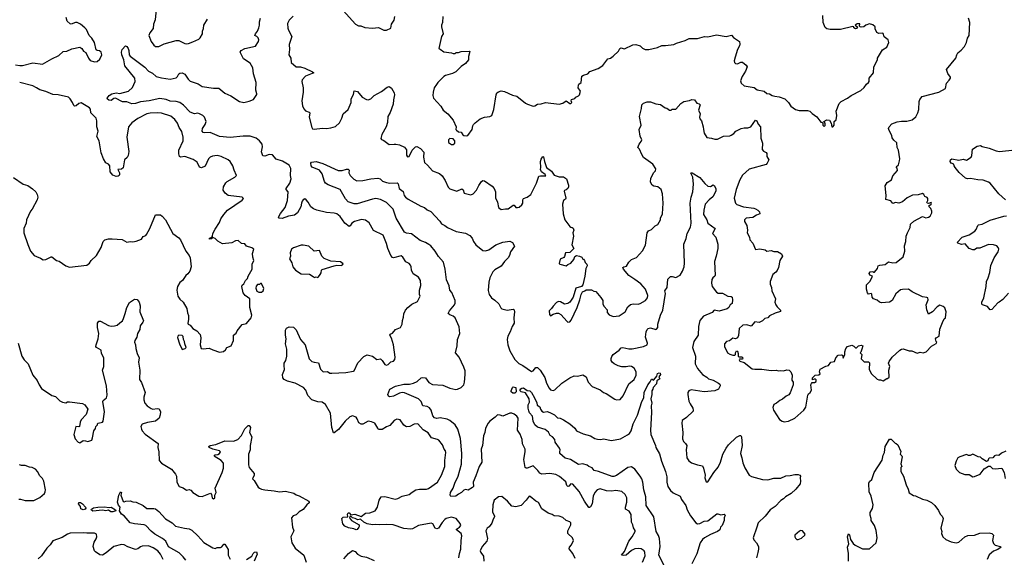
# Model space of a CAD drawing. Extents: x 2057697 to 2160550, y 827490 to 1016834.
# Tile 315 of 509: x 2111313 to 2122648, y 944970 to 951158. Entities that reach past the tile are written whole.
import ezdxf

# ---------------------------------------------------------------- set-up
doc = ezdxf.new("R2010")
doc.units = 0

msp = doc.modelspace()

# ---------------------------------------------------------------- linework, layer by layer
at = {"layer": '0CON20XD'}
for points in [[(2112884, 951275), (2112873, 951155), (2112854, 951105), (2112848, 951055), (2112813, 951007), (2112800, 950975), (2112827, 950905), (2112856, 950865), (2112875, 950849), (2112915, 950848), (2112975, 950880), (2113115, 950918), (2113145, 950917), (2113215, 950882), (2113235, 950879), (2113258, 950882), (2113307, 950903), (2113375, 950934), (2113392, 950948), (2113416, 950995), (2113416, 951025), (2113430, 951055), (2113434, 951095), (2113477, 951165)], [(2115038, 951265), (2115180, 951105), (2115215, 951087), (2115239, 951089), (2115285, 951068), (2115375, 951059), (2115445, 951068), (2115505, 951038), (2115535, 951037), (2115585, 951060), (2115593, 951107), (2115626, 951154), (2115633, 951195)], [(2111265, 950640), (2111315, 950629), (2111345, 950629), (2111465, 950660), (2111575, 950644), (2111685, 950709), (2111764, 950746), (2111815, 950790), (2111855, 950794), (2111915, 950823), (2112005, 950840), (2112028, 950825), (2112047, 950797), (2112075, 950782), (2112104, 950715), (2112125, 950690), (2112174, 950674), (2112205, 950678), (2112236, 950704), (2112257, 950755), (2112250, 950785), (2112230, 950800), (2112205, 950802), (2112195, 950810), (2112176, 950895), (2112142, 950945), (2112112, 950975), (2112083, 951045), (2112064, 951064), (2112014, 951105), (2111975, 951124), (2111954, 951126), (2111905, 951107), (2111895, 951110), (2111859, 951139), (2111848, 951182)], [(2116369, 944965), (2116376, 945015), (2116392, 945065), (2116395, 945165), (2116403, 945215), (2116394, 945244), (2116340, 945285), (2116340, 945295), (2116378, 945315), (2116391, 945335), (2116385, 945357), (2116338, 945418), (2116285, 945433), (2116223, 945415), (2116207, 945405), (2116175, 945370), (2116133, 945307), (2116115, 945297), (2116095, 945305), (2116068, 945355), (2116049, 945361), (2115905, 945337), (2115835, 945296), (2115815, 945293), (2115735, 945303), (2115613, 945343), (2115536, 945346), (2115455, 945343), (2115415, 945349), (2115376, 945344), (2115314, 945354), (2115274, 945374), (2115235, 945410), (2115205, 945401), (2115176, 945416), (2115143, 945423), (2115128, 945438), (2115115, 945440), (2115110, 945425), (2115134, 945394), (2115220, 945345), (2115223, 945325), (2115219, 945315), (2115200, 945290), (2115187, 945287), (2115158, 945298), (2115098, 945308), (2115055, 945330), (2115033, 945355), (2115022, 945418), (2115038, 945432), (2115090, 945435), (2115088, 945465), (2115095, 945480), (2115105, 945480), (2115125, 945460), (2115173, 945467), (2115245, 945438), (2115295, 945478), (2115345, 945483), (2115405, 945504), (2115434, 945545), (2115452, 945628), (2115475, 945666), (2115515, 945669), (2115635, 945640), (2115665, 945647), (2115715, 945673), (2115798, 945692), (2115830, 945720), (2115875, 945746), (2115915, 945754), (2115995, 945755), (2116018, 945762), (2116125, 945834), (2116169, 945915), (2116207, 946015), (2116207, 946085), (2116220, 946175), (2116216, 946195), (2116200, 946215), (2116180, 946265), (2116138, 946318), (2116125, 946327), (2116055, 946344), (2116015, 946403), (2115958, 946438), (2115895, 946506), (2115855, 946502), (2115803, 946477), (2115765, 946471), (2115735, 946489), (2115695, 946552), (2115655, 946560), (2115625, 946544), (2115575, 946488), (2115535, 946473), (2115485, 946440), (2115445, 946440), (2115435, 946458), (2115402, 946512), (2115365, 946530), (2115325, 946537), (2115265, 946504), (2115245, 946501), (2115219, 946519), (2115200, 946565), (2115185, 946584), (2115145, 946600), (2115115, 946586), (2115062, 946538), (2114985, 946440), (2114935, 946403), (2114925, 946403), (2114906, 946465), (2114890, 946630), (2114835, 946730), (2114796, 946756), (2114745, 946760), (2114675, 946781), (2114631, 946831), (2114608, 946895), (2114580, 946925), (2114485, 946976), (2114397, 946997), (2114357, 947017), (2114344, 947035), (2114340, 947075), (2114363, 947133), (2114358, 947178), (2114357, 947205), (2114378, 947235), (2114389, 947285), (2114387, 947365), (2114374, 947425), (2114382, 947485), (2114373, 947525), (2114373, 947585), (2114385, 947608), (2114415, 947622), (2114465, 947620), (2114497, 947587), (2114545, 947478), (2114600, 947415), (2114645, 947255), (2114675, 947224), (2114705, 947214), (2114755, 947210), (2114777, 947135), (2114805, 947104), (2114855, 947108), (2114885, 947090), (2114905, 947089), (2115066, 947096), (2115155, 947111), (2115165, 947118), (2115205, 947209), (2115275, 947280), (2115315, 947302), (2115376, 947286), (2115425, 947246), (2115465, 947254), (2115486, 947235), (2115515, 947190), (2115535, 947181), (2115555, 947189), (2115585, 947221), (2115615, 947228), (2115632, 947248), (2115636, 947275), (2115615, 947415), (2115592, 947492), (2115573, 947527), (2115580, 947540), (2115605, 947551), (2115639, 947591), (2115698, 947615), (2115718, 947655), (2115719, 947695), (2115732, 947735), (2115736, 947774), (2115754, 947815), (2115780, 947845), (2115828, 947882), (2115894, 947916), (2115922, 947975), (2115917, 947995), (2115917, 948045), (2115932, 948098), (2115929, 948155), (2115904, 948195), (2115843, 948233), (2115824, 948275), (2115821, 948315), (2115812, 948332), (2115795, 948353), (2115760, 948370), (2115723, 948425), (2115705, 948440), (2115618, 948418), (2115605, 948422), (2115586, 948445), (2115550, 948525), (2115535, 948582), (2115496, 948676), (2115385, 948730), (2115335, 948821), (2115295, 948849), (2115247, 948857), (2115167, 948835), (2115136, 948815), (2115119, 948785), (2115105, 948778), (2115055, 948814), (2115001, 948891), (2114965, 948922), (2114935, 948932), (2114845, 948938), (2114735, 948964), (2114695, 948981), (2114664, 949004), (2114635, 949056), (2114613, 949085), (2114595, 949097), (2114576, 949084), (2114565, 949068), (2114556, 949045), (2114551, 949005), (2114510, 948935), (2114475, 948909), (2114406, 948896), (2114335, 948869), (2114300, 948875), (2114293, 948885), (2114315, 948926), (2114370, 948995), (2114396, 949075), (2114404, 949175), (2114380, 949205), (2114381, 949215), (2114425, 949275), (2114439, 949325), (2114431, 949365), (2114434, 949445), (2114414, 949485), (2114339, 949529), (2114265, 949552), (2114225, 949602), (2114185, 949606), (2114135, 949586), (2114112, 949592), (2114096, 949635), (2114109, 949695), (2114106, 949726), (2114075, 949765), (2114035, 949796), (2113965, 949817), (2113885, 949817), (2113737, 949803), (2113615, 949815), (2113505, 949859), (2113445, 949854), (2113425, 949861), (2113414, 949875), (2113416, 949905), (2113448, 949952), (2113461, 949985), (2113442, 950035), (2113422, 950055), (2113385, 950076), (2113365, 950080), (2113325, 950076), (2113275, 950094), (2113198, 950175), (2113155, 950205), (2113114, 950216), (2113045, 950221), (2112998, 950238), (2112925, 950252), (2112805, 950224), (2112705, 950213), (2112647, 950193), (2112605, 950190), (2112545, 950212), (2112495, 950214), (2112415, 950254), (2112395, 950252), (2112365, 950227), (2112340, 950230), (2112324, 950244), (2112320, 950255), (2112343, 950285), (2112375, 950304), (2112425, 950316), (2112465, 950307), (2112566, 950334), (2112611, 950379), (2112644, 950445), (2112638, 950485), (2112524, 950625), (2112512, 950695), (2112488, 950755), (2112486, 950785), (2112494, 950816), (2112532, 950858), (2112545, 950851), (2112562, 950825), (2112570, 950805), (2112574, 950755), (2112585, 950738), (2112755, 950612), (2112796, 950565), (2112841, 950541), (2112884, 950504), (2112945, 950489), (2113045, 950475), (2113115, 950490), (2113131, 950505), (2113145, 950536), (2113155, 950544), (2113185, 950546), (2113215, 950530), (2113251, 950475), (2113275, 950449), (2113369, 950419), (2113415, 950389), (2113545, 950371), (2113605, 950370), (2113673, 950313), (2113745, 950281), (2113845, 950216), (2113895, 950206), (2113955, 950220), (2114005, 950241), (2114043, 950295), (2114044, 950305), (2114033, 950345), (2114034, 950435), (2114006, 950535), (2113999, 950605), (2113966, 950656), (2113889, 950709), (2113852, 950785), (2113861, 950805), (2113905, 950825), (2114028, 950852), (2114063, 950905), (2114066, 950926), (2114059, 950949), (2114045, 950964), (2114022, 950975), (2114028, 950995), (2114051, 951025), (2114067, 951063), (2114074, 951095), (2114074, 951135), (2114085, 951175)], [(2114461, 951199), (2114415, 951152), (2114396, 951115), (2114399, 951059), (2114406, 951036), (2114446, 950965), (2114414, 950874), (2114421, 950815), (2114413, 950753), (2114436, 950715), (2114437, 950665), (2114495, 950616), (2114545, 950614), (2114595, 950600), (2114685, 950557), (2114698, 950545), (2114605, 950507), (2114566, 950464), (2114563, 950445), (2114576, 950375), (2114578, 950325), (2114562, 950225), (2114570, 950165), (2114583, 950133), (2114605, 950107), (2114644, 950094), (2114652, 950085), (2114647, 950035), (2114676, 949915), (2114685, 949903), (2114705, 949899), (2114799, 949909), (2114845, 949906), (2114896, 949914), (2114950, 949930), (2114995, 949971), (2115022, 950025), (2115038, 950075), (2115096, 950125), (2115130, 950205), (2115128, 950245), (2115157, 950295), (2115162, 950338), (2115202, 950332), (2115255, 950267), (2115305, 950238), (2115325, 950237), (2115355, 950248), (2115395, 950284), (2115480, 950330), (2115545, 950381), (2115565, 950388), (2115595, 950370), (2115623, 950315), (2115628, 950292), (2115616, 950235), (2115613, 950185), (2115579, 950091), (2115553, 950045), (2115546, 949975), (2115533, 949925), (2115481, 949835), (2115471, 949791), (2115477, 949777), (2115506, 949766), (2115565, 949720), (2115624, 949724)], [(2116186, 951195), (2116182, 951125), (2116170, 951095), (2116169, 951075), (2116187, 950995), (2116168, 950965), (2116140, 950825), (2116155, 950820), (2116195, 950788), (2116285, 950778), (2116305, 950768), (2116325, 950770), (2116338, 950782), (2116365, 950782), (2116395, 950792), (2116487, 950797), (2116495, 950790), (2116481, 950735), (2116479, 950695), (2116446, 950655), (2116395, 950620), (2116335, 950559), (2116295, 950540), (2116215, 950517), (2116195, 950504), (2116126, 950435), (2116112, 950412), (2116086, 950375), (2116072, 950325), (2116068, 950285), (2116077, 950255), (2116161, 950161), (2116190, 950115), (2116243, 950073), (2116302, 950002), (2116338, 949925), (2116336, 949895), (2116341, 949885), (2116365, 949868), (2116395, 949863), (2116414, 949834), (2116428, 949825), (2116459, 949821), (2116474, 949826), (2116522, 949895), (2116530, 949935), (2116539, 949951), (2116555, 949970), (2116613, 950015), (2116665, 950036), (2116725, 950043), (2116747, 950055), (2116772, 950125), (2116797, 950293), (2116808, 950315), (2116825, 950329), (2116855, 950338), (2116893, 950333), (2116985, 950288), (2117035, 950277), (2117135, 950197), (2117160, 950185), (2117225, 950162), (2117245, 950168), (2117274, 950186), (2117315, 950190), (2117365, 950206), (2117523, 950187), (2117565, 950197), (2117605, 950222), (2117645, 950193), (2117657, 950193), (2117670, 950205), (2117662, 950225), (2117665, 950240), (2117705, 950252), (2117714, 950266), (2117745, 950280), (2117757, 950293), (2117768, 950335), (2117744, 950374), (2117747, 950403), (2117750, 950415), (2117777, 950433), (2117784, 950506), (2117802, 950518), (2117855, 950533), (2117877, 950563), (2117974, 950596), (2118025, 950632), (2118085, 950707), (2118115, 950716), (2118145, 950737), (2118206, 950795), (2118224, 950826), (2118235, 950833), (2118275, 950821), (2118370, 950870), (2118405, 950873), (2118455, 950857), (2118485, 950830), (2118515, 950814), (2118555, 950814), (2118655, 950836), (2118705, 950861), (2118748, 950862), (2118845, 950873), (2118875, 950889), (2118975, 950917), (2119019, 950941), (2119115, 950940), (2119197, 950963), (2119235, 950962), (2119335, 950982), (2119445, 950963), (2119509, 950979), (2119531, 950951), (2119598, 950908), (2119604, 950875), (2119600, 950855), (2119578, 950815), (2119550, 950725), (2119540, 950685), (2119544, 950664), (2119555, 950652), (2119575, 950648), (2119615, 950668), (2119635, 950667), (2119676, 950636), (2119690, 950615), (2119670, 950565), (2119631, 950505), (2119612, 950455), (2119619, 950429), (2119655, 950397), (2119767, 950377), (2119805, 950352), (2119885, 950334), (2119915, 950310), (2119945, 950304), (2119975, 950286), (2120007, 950277)], [(2120007, 950277), (2120055, 950271), (2120120, 950245), (2120164, 950205), (2120192, 950162), (2120244, 950124), (2120285, 950111), (2120384, 950114), (2120410, 950105), (2120435, 950078), (2120490, 950040), (2120535, 949980), (2120548, 949978), (2120558, 949968), (2120560, 949945), (2120575, 949930), (2120585, 949940), (2120587, 949965), (2120570, 949985), (2120604, 950006), (2120635, 950000), (2120656, 949966), (2120664, 949924), (2120675, 949923), (2120688, 949945), (2120690, 949985), (2120713, 950007), (2120721, 950055), (2120714, 950106), (2120747, 950193), (2120769, 950215), (2120845, 950254), (2120885, 950286), (2120998, 950342), (2121035, 950377), (2121061, 950415), (2121086, 950435), (2121092, 950448), (2121091, 950485), (2121141, 950545), (2121146, 950615), (2121188, 950695), (2121190, 950715), (2121245, 950810), (2121295, 950840), (2121318, 950895), (2121310, 950925), (2121265, 950960), (2121255, 950998), (2121245, 951002), (2121205, 951000), (2121182, 951012), (2121163, 951053), (2121160, 951075), (2121135, 951100), (2121095, 951109), (2121055, 951094), (2121033, 951077), (2121002, 951072), (2120990, 951075), (2120982, 951085), (2120985, 951110), (2120955, 951112), (2120932, 951095), (2120958, 951075), (2120946, 951055), (2120935, 951051), (2120917, 951065), (2120917, 951077), (2120905, 951080), (2120764, 951044), (2120645, 951046), (2120605, 951054), (2120588, 951068), (2120564, 951125), (2120560, 951205)], [(2121747, 947877), (2121773, 947935), (2121767, 947955), (2121755, 947962), (2121705, 947968), (2121586, 948026), (2121546, 948056), (2121475, 948053), (2121455, 948047), (2121398, 948002), (2121356, 947924), (2121325, 947908), (2121235, 947899), (2121210, 947905), (2121185, 947930), (2121143, 947943), (2121128, 947965), (2121125, 948000), (2121115, 948008), (2121085, 948000), (2121074, 948015), (2121063, 948055), (2121062, 948105), (2121105, 948150), (2121130, 948205), (2121099, 948219), (2121093, 948235), (2121104, 948256), (2121135, 948260), (2121145, 948250), (2121155, 948250), (2121187, 948293), (2121198, 948325), (2121215, 948334), (2121275, 948340), (2121315, 948370), (2121365, 948359), (2121405, 948364), (2121485, 948430), (2121504, 948495), (2121499, 948555), (2121514, 948605), (2121519, 948665), (2121533, 948703), (2121564, 948765), (2121568, 948805), (2121605, 948840), (2121705, 948892), (2121745, 948879), (2121775, 948883), (2121795, 948898), (2121813, 948935), (2121814, 948954), (2121803, 948985), (2121782, 949005), (2121780, 949015), (2121806, 949034), (2121812, 949045), (2121805, 949052), (2121775, 949042), (2121762, 949045), (2121758, 949055), (2121768, 949078), (2121768, 949098), (2121760, 949110), (2121734, 949124), (2121722, 949145), (2121705, 949157), (2121655, 949142), (2121593, 949137), (2121532, 949108), (2121477, 949063), (2121433, 949047), (2121395, 949052), (2121365, 949043), (2121341, 949071), (2121285, 949090), (2121289, 949135), (2121278, 949245), (2121300, 949285), (2121350, 949315), (2121365, 949360), (2121418, 949422), (2121415, 949450), (2121403, 949465), (2121431, 949489), (2121441, 949535), (2121444, 949555), (2121429, 949655), (2121416, 949685), (2121412, 949742), (2121378, 949772), (2121358, 949798), (2121354, 949825), (2121322, 949882), (2121317, 949905), (2121323, 949925), (2121352, 949958), (2121415, 949983), (2121465, 949991), (2121525, 949989), (2121588, 950005), (2121629, 950041), (2121653, 950085), (2121664, 950126), (2121668, 950215), (2121675, 950238), (2121702, 950275), (2121895, 950324), (2121972, 950365), (2121983, 950427), (2122015, 950460), (2122030, 950485), (2122030, 950495), (2121998, 950538), (2121982, 950585), (2122091, 950715), (2122100, 950755), (2122114, 950775), (2122152, 950808), (2122189, 950851), (2122214, 950896), (2122225, 950945), (2122243, 950977), (2122252, 951125), (2122237, 951175)], [(2113312, 949548), (2113215, 949582), (2113165, 949577), (2113154, 949585), (2113146, 949615), (2113147, 949657), (2113194, 949765), (2113197, 949805), (2113179, 949869), (2113150, 949915), (2113129, 949965), (2113099, 950009), (2113055, 950048), (2112945, 950082), (2112905, 950087), (2112815, 950082), (2112775, 950074), (2112675, 950022), (2112605, 949972), (2112564, 949925), (2112548, 949805), (2112568, 949642), (2112562, 949595), (2112549, 949571), (2112520, 949545), (2112506, 949454), (2112485, 949439), (2112444, 949434), (2112462, 949395), (2112464, 949375), (2112459, 949365), (2112445, 949355), (2112425, 949351), (2112385, 949369), (2112355, 949405), (2112351, 949475), (2112335, 949494), (2112305, 949511), (2112278, 949558), (2112250, 949625), (2112229, 949765), (2112201, 949815), (2112215, 949875), (2112203, 949925), (2112203, 949995), (2112192, 950025), (2112134, 950084), (2112127, 950127), (2112116, 950145), (2112022, 950202), (2111995, 950194), (2111964, 950166), (2111945, 950164), (2111935, 950170), (2111922, 950205), (2111896, 950245), (2111875, 950267), (2111755, 950293), (2111695, 950296), (2111615, 950333), (2111545, 950351), (2111505, 950373), (2111465, 950395), (2111313, 950433)], [(2115624, 949724), (2115645, 949726), (2115685, 949718), (2115745, 949690), (2115765, 949660), (2115767, 949597), (2115778, 949578), (2115798, 949585), (2115833, 949657), (2115868, 949695), (2115885, 949699), (2115927, 949677), (2115964, 949634), (2115961, 949575), (2115973, 949513), (2116008, 949485), (2116065, 949419), (2116145, 949388), (2116175, 949360), (2116212, 949305), (2116245, 949230), (2116265, 949212), (2116345, 949186), (2116405, 949211), (2116418, 949198), (2116431, 949161), (2116505, 949141), (2116535, 949153), (2116573, 949197), (2116599, 949251), (2116630, 949295), (2116645, 949308), (2116665, 949303), (2116752, 949242), (2116776, 949216), (2116789, 949175), (2116789, 949109), (2116814, 949056), (2116826, 948996), (2116855, 948972), (2116905, 948982), (2116935, 948979), (2116995, 949024), (2117005, 949023), (2117025, 948998), (2117045, 948996), (2117065, 949001), (2117095, 949028), (2117104, 949046), (2117107, 949085), (2117115, 949099), (2117155, 949114), (2117199, 949145), (2117262, 949275), (2117291, 949355), (2117310, 949360), (2117370, 949360), (2117364, 949375), (2117322, 949405), (2117307, 949435), (2117311, 949455), (2117308, 949525), (2117315, 949552), (2117335, 949582), (2117345, 949580), (2117354, 949524), (2117378, 949455), (2117434, 949415), (2117465, 949368), (2117525, 949350), (2117575, 949350), (2117608, 949325), (2117630, 949255), (2117630, 949235), (2117622, 949215), (2117605, 949198), (2117585, 949192), (2117580, 949185), (2117602, 949105), (2117598, 949092), (2117573, 949075), (2117564, 949035), (2117569, 948925), (2117590, 948855), (2117647, 948777), (2117658, 948768), (2117675, 948767), (2117685, 948757), (2117692, 948735), (2117682, 948705), (2117687, 948665), (2117670, 948565), (2117694, 948525), (2117645, 948480), (2117597, 948473), (2117587, 948433), (2117578, 948422), (2117535, 948400), (2117523, 948353), (2117533, 948343), (2117605, 948323), (2117625, 948340), (2117660, 948355), (2117694, 948396), (2117705, 948432), (2117725, 948442), (2117757, 948437), (2117783, 948423), (2117795, 948400), (2117805, 948400), (2117817, 948387), (2117823, 948363), (2117842, 948345), (2117846, 948326), (2117830, 948295), (2117819, 948205), (2117798, 948105), (2117782, 948088), (2117715, 948068), (2117686, 947965), (2117646, 947905), (2117625, 947891), (2117585, 947884), (2117540, 947910), (2117515, 947914), (2117495, 947904), (2117455, 947861), (2117437, 947833), (2117408, 947805), (2117412, 947765), (2117425, 947750), (2117453, 947767), (2117495, 947781), (2117515, 947780), (2117544, 947764), (2117615, 947683), (2117625, 947678), (2117645, 947682), (2117661, 947699), (2117730, 947845), (2117763, 947935), (2117778, 947995), (2117793, 948027), (2117820, 948035), (2117835, 948050), (2117895, 948047), (2117923, 948033), (2117945, 948030), (2118005, 947960), (2118028, 947925), (2118028, 947885), (2118042, 947855), (2118075, 947820), (2118078, 947788), (2118101, 947761), (2118145, 947740), (2118215, 947749), (2118282, 947795), (2118316, 947854), (2118345, 947880), (2118375, 947888), (2118435, 947884), (2118455, 947890), (2118516, 947925), (2118541, 947955), (2118543, 947985), (2118517, 948057), (2118465, 948116), (2118395, 948169), (2118324, 948214), (2118263, 948285), (2118258, 948305), (2118270, 948315), (2118299, 948321), (2118325, 948368), (2118355, 948398), (2118415, 948422), (2118484, 948496), (2118519, 948561), (2118537, 948705), (2118554, 948726), (2118586, 948744), (2118630, 948785), (2118659, 948801), (2118692, 948855), (2118692, 948875), (2118712, 948925), (2118721, 949045), (2118714, 949155), (2118697, 949205), (2118660, 949235), (2118615, 949242), (2118595, 949252), (2118577, 949287), (2118578, 949335), (2118615, 949400), (2118632, 949418), (2118635, 949440), (2118602, 949495), (2118495, 949570), (2118474, 949605), (2118448, 949668), (2118428, 949685), (2118443, 949725), (2118467, 949755), (2118474, 949776), (2118458, 949818), (2118446, 949895), (2118469, 949945), (2118449, 950045), (2118471, 950135), (2118475, 950178), (2118495, 950197), (2118535, 950213), (2118575, 950211), (2118635, 950191), (2118692, 950182), (2118745, 950142), (2118765, 950138), (2118795, 950118), (2118815, 950118), (2118825, 950127), (2118865, 950128), (2118925, 950192), (2118960, 950215), (2119025, 950226), (2119052, 950238), (2119080, 950235), (2119108, 950198), (2119135, 950189), (2119146, 950176), (2119129, 950115), (2119146, 950074), (2119138, 950035), (2119143, 950015), (2119162, 949992), (2119183, 949925), (2119184, 949894), (2119195, 949850), (2119225, 949802), (2119276, 949796), (2119315, 949784), (2119345, 949783), (2119415, 949816), (2119488, 949822), (2119505, 949830), (2119535, 949847), (2119558, 949875), (2119620, 949905), (2119655, 949913), (2119695, 949914), (2119732, 949925), (2119785, 950001), (2119801, 949995), (2119816, 949956), (2119840, 949925), (2119847, 949795), (2119864, 949735), (2119862, 949665), (2119875, 949646), (2119905, 949630), (2119915, 949618), (2119913, 949585), (2119938, 949545), (2119919, 949505), (2119905, 949492), (2119713, 949437), (2119635, 949369), (2119604, 949315), (2119562, 949205), (2119539, 949105), (2119554, 949045), (2119570, 949030), (2119645, 949002), (2119765, 948988), (2119785, 948982), (2119810, 948965), (2119832, 948945), (2119835, 948922), (2119795, 948908), (2119755, 948881), (2119675, 948874), (2119659, 948855), (2119659, 948835), (2119685, 948790), (2119692, 948735), (2119690, 948705), (2119716, 948655), (2119720, 948625), (2119754, 948584), (2119783, 948513), (2119835, 948520), (2119895, 948507), (2119915, 948494), (2119965, 948502), (2119995, 948490), (2120038, 948488), (2120084, 948464), (2120094, 948435), (2120066, 948385), (2120049, 948305), (2120035, 948270), (2120019, 948251), (2119984, 948225), (2119953, 948145), (2119953, 948115), (2119969, 948075), (2119971, 948035), (2120014, 947945), (2120007, 947905), (2120017, 947875), (2120032, 947852), (2120070, 947815), (2120072, 947798), (2120010, 947780), (2119945, 947750), (2119925, 947728), (2119893, 947717), (2119865, 947691), (2119825, 947672), (2119775, 947682), (2119735, 947630), (2119685, 947644), (2119639, 947641), (2119596, 947604), (2119588, 947522), (2119575, 947496), (2119555, 947486), (2119525, 947491), (2119485, 947463), (2119452, 947455), (2119428, 947425), (2119428, 947395), (2119460, 947325), (2119488, 947308), (2119525, 947296), (2119545, 947297), (2119553, 947305), (2119554, 947325), (2119564, 947345), (2119575, 947343), (2119584, 947315), (2119585, 947282), (2119595, 947278), (2119625, 947279), (2119640, 947265), (2119635, 947252), (2119600, 947250), (2119597, 947243), (2119605, 947227), (2119653, 947213), (2119745, 947140), (2119776, 947134), (2119857, 947137), (2119965, 947120), (2120025, 947123), (2120045, 947118), (2120075, 947121), (2120105, 947117), (2120145, 947126), (2120172, 947122), (2120190, 947105), (2120207, 947067), (2120203, 947007), (2120217, 946985), (2120217, 946955), (2120185, 946862), (2120169, 946841), (2120137, 946823), (2120095, 946789), (2120063, 946775), (2120027, 946743), (2119995, 946727), (2119984, 946695), (2119991, 946665), (2120062, 946555), (2120090, 946535), (2120115, 946528), (2120163, 946537), (2120235, 946573), (2120342, 946665), (2120364, 946696), (2120387, 946835), (2120395, 946852), (2120414, 946866), (2120428, 946895), (2120422, 946955), (2120428, 946972), (2120435, 946980), (2120465, 946982), (2120482, 946995), (2120482, 947012), (2120472, 947022), (2120458, 947022), (2120442, 947012), (2120442, 947035), (2120470, 947065), (2120515, 947070), (2120528, 947082), (2120520, 947105), (2120530, 947135), (2120595, 947170), (2120625, 947178), (2120652, 947215), (2120692, 947225), (2120709, 947265), (2120735, 947298), (2120775, 947302), (2120786, 947296), (2120795, 947262), (2120811, 947305), (2120811, 947335), (2120824, 947375), (2120843, 947395), (2120895, 947410), (2120915, 947400), (2120935, 947380), (2120945, 947380), (2120970, 947405), (2121002, 947412), (2121018, 947405), (2121010, 947365), (2120998, 947332), (2120990, 947325), (2121010, 947305), (2121000, 947255), (2121035, 947220), (2121085, 947220), (2121098, 947208), (2121093, 947135), (2121117, 947085), (2121185, 947021), (2121205, 947012), (2121225, 947013), (2121255, 947000), (2121295, 947027), (2121305, 947028), (2121321, 947045), (2121320, 947125), (2121330, 947165), (2121317, 947205), (2121323, 947225), (2121356, 947274), (2121445, 947353), (2121465, 947366), (2121485, 947370), (2121555, 947347), (2121585, 947347), (2121645, 947318), (2121678, 947332), (2121715, 947323), (2121750, 947335), (2121811, 947399), (2121865, 947430), (2121870, 947445), (2121863, 947453), (2121857, 947485), (2121864, 947496), (2121898, 947515), (2121906, 947595), (2121936, 947674), (2121957, 947713), (2121972, 947728), (2121981, 947795), (2121962, 947842), (2121945, 947858), (2121905, 947872), (2121875, 947853), (2121820, 947795), (2121775, 947770), (2121755, 947820), (2121747, 947877)], [(2116305, 949722), (2116323, 949737), (2116323, 949765), (2116305, 949786), (2116265, 949792), (2116250, 949775), (2116251, 949745), (2116283, 949723), (2116305, 949722)], [(2122662, 949085), (2122587, 949155), (2122487, 949275), (2122468, 949288), (2122405, 949311), (2122343, 949313), (2122259, 949329), (2122225, 949326), (2122200, 949335), (2122128, 949398), (2122082, 949455), (2122070, 949475), (2122068, 949495), (2122035, 949508), (2122025, 949525), (2122028, 949545), (2122045, 949558), (2122125, 949541), (2122175, 949554), (2122215, 949540), (2122268, 949575), (2122276, 949594), (2122284, 949666), (2122335, 949701), (2122375, 949709), (2122395, 949699), (2122475, 949680), (2122555, 949648), (2122592, 949642), (2122769, 949659)], [(2111243, 949343), (2111355, 949264), (2111405, 949249), (2111462, 949212), (2111498, 949178), (2111516, 949145), (2111521, 949115), (2111516, 949086), (2111455, 948978), (2111437, 948955), (2111392, 948855), (2111388, 948815), (2111362, 948755), (2111360, 948705), (2111405, 948570), (2111438, 948495), (2111478, 948445), (2111505, 948432), (2111553, 948413), (2111585, 948392), (2111615, 948397), (2111675, 948430), (2111685, 948430), (2111736, 948386), (2111768, 948378), (2111845, 948323), (2111885, 948311), (2112085, 948333), (2112118, 948355), (2112137, 948385), (2112196, 948445), (2112253, 948537), (2112274, 948605), (2112295, 948623), (2112335, 948634), (2112376, 948636), (2112494, 948626), (2112545, 948598), (2112585, 948606), (2112615, 948602), (2112655, 948609), (2112715, 948633), (2112735, 948662), (2112765, 948674), (2112774, 948685), (2112812, 948755), (2112875, 948910), (2112935, 948912), (2112955, 948898), (2112991, 948855), (2113076, 948696), (2113146, 948646), (2113164, 948625), (2113226, 948495), (2113264, 948445), (2113276, 948415), (2113286, 948315), (2113273, 948265), (2113249, 948231), (2113225, 948212), (2113188, 948155), (2113157, 948133), (2113131, 948085), (2113121, 948045), (2113132, 947975), (2113155, 947942), (2113195, 947908), (2113237, 947835), (2113244, 947785), (2113256, 947754), (2113257, 947707), (2113248, 947665), (2113253, 947653), (2113275, 947640), (2113307, 947605), (2113352, 947575), (2113392, 947535), (2113398, 947495), (2113392, 947415), (2113402, 947372), (2113425, 947368), (2113495, 947377), (2113535, 947357), (2113615, 947330), (2113661, 947339), (2113683, 947357), (2113698, 947385), (2113748, 947405), (2113776, 947464), (2113774, 947525), (2113805, 947550), (2113815, 947578), (2113875, 947650), (2113925, 947662), (2113979, 947725), (2113984, 947756), (2113961, 947845), (2113962, 947945), (2113908, 947985), (2113885, 948012), (2113871, 948085), (2113876, 948104), (2113895, 948118), (2113914, 948156), (2113935, 948180), (2113944, 948206), (2113990, 948285), (2113990, 948345), (2114009, 948385), (2113997, 948425), (2113994, 948465), (2114010, 948515), (2113985, 948533), (2113925, 948552), (2113905, 948576), (2113865, 948580), (2113827, 948617), (2113798, 948612), (2113755, 948590), (2113647, 948577), (2113595, 948607), (2113565, 948638), (2113545, 948648), (2113535, 948650), (2113520, 948635), (2113500, 948630), (2113500, 948645), (2113518, 948652), (2113532, 948668), (2113537, 948695), (2113562, 948745), (2113614, 948825), (2113629, 948865), (2113663, 948917), (2113705, 948964), (2113875, 949079), (2113889, 949099), (2113875, 949116), (2113712, 949135), (2113680, 949160), (2113654, 949195), (2113661, 949235), (2113685, 949279), (2113703, 949297), (2113791, 949345), (2113810, 949365), (2113781, 949425), (2113766, 949475), (2113735, 949526), (2113714, 949545), (2113634, 949584), (2113585, 949594), (2113533, 949587), (2113505, 949574), (2113488, 949555), (2113450, 949470), (2113405, 949451), (2113385, 949460), (2113355, 949517), (2113312, 949548)], [(2116025, 948571), (2115984, 948594), (2115922, 948615), (2115825, 948692), (2115765, 948701), (2115745, 948711), (2115648, 948875), (2115611, 948975), (2115535, 949055), (2115465, 949088), (2115415, 949098), (2115375, 949093), (2115198, 949038), (2115165, 949040), (2115095, 949062), (2115065, 949094), (2115004, 949205), (2114865, 949256), (2114835, 949276), (2114823, 949295), (2114797, 949383), (2114764, 949425), (2114682, 949462), (2114669, 949475), (2114663, 949505), (2114673, 949517), (2114725, 949524), (2114802, 949502), (2114981, 949421), (2115025, 949421), (2115075, 949439), (2115095, 949439), (2115106, 949426), (2115104, 949395), (2115118, 949365), (2115161, 949321), (2115195, 949303), (2115265, 949308), (2115354, 949326), (2115435, 949333), (2115464, 949325), (2115491, 949301), (2115535, 949282), (2115575, 949277), (2115660, 949280), (2115670, 949270), (2115682, 949215), (2115729, 949179), (2115738, 949135), (2115755, 949115), (2115785, 949091), (2115932, 949012), (2115975, 948996), (2116005, 948968), (2116045, 948951), (2116149, 948839), (2116169, 948809), (2116208, 948788), (2116237, 948765), (2116338, 948718), (2116445, 948700), (2116494, 948675), (2116522, 948645), (2116537, 948605), (2116563, 948565), (2116645, 948503), (2116675, 948499), (2116715, 948508), (2116795, 948565), (2116875, 948597), (2116955, 948608), (2116985, 948595), (2117008, 948552), (2116964, 948486), (2116952, 948445), (2116936, 948415), (2116896, 948375), (2116855, 948321), (2116783, 948277), (2116760, 948255), (2116725, 948185), (2116715, 948135), (2116708, 948042), (2116719, 947995), (2116746, 947956), (2116785, 947931), (2116829, 947889), (2116851, 947841), (2116865, 947828), (2116926, 947814), (2116995, 947826), (2117005, 947817), (2117011, 947795), (2117001, 947725), (2117006, 947665), (2116981, 947625), (2116961, 947565), (2116933, 947515), (2116926, 947476), (2116931, 947415), (2116956, 947346), (2117015, 947248), (2117061, 947201), (2117105, 947178), (2117205, 947109), (2117225, 947116), (2117255, 947153), (2117275, 947154), (2117305, 947124), (2117360, 947040), (2117378, 946975), (2117409, 946915), (2117425, 946898), (2117455, 946888), (2117475, 946898), (2117555, 946974), (2117645, 947036), (2117695, 947059), (2117735, 947056), (2117795, 947070), (2117835, 947048), (2117856, 946985), (2117905, 946936), (2117995, 946899), (2118035, 946866), (2118064, 946854), (2118165, 946791), (2118185, 946784), (2118225, 946787), (2118261, 946829), (2118324, 946966), (2118387, 947015), (2118412, 947065), (2118411, 947105), (2118386, 947145), (2118355, 947167), (2118335, 947171), (2118297, 947163), (2118245, 947164), (2118202, 947172), (2118156, 947195), (2118134, 947215), (2118124, 947235), (2118123, 947257), (2118130, 947280), (2118146, 947304), (2118216, 947354), (2118239, 947381), (2118255, 947384), (2118325, 947370), (2118365, 947371), (2118495, 947396), (2118535, 947417), (2118542, 947435), (2118516, 947505), (2118524, 947565), (2118538, 947592), (2118548, 947605), (2118575, 947612), (2118635, 947592), (2118646, 947595), (2118660, 947615), (2118659, 947655), (2118691, 947755), (2118717, 947813), (2118748, 948005), (2118742, 948038), (2118769, 948075), (2118775, 948172), (2118805, 948201), (2118825, 948202), (2118865, 948189), (2118915, 948218), (2118942, 948265), (2118961, 948315), (2118967, 948357), (2118960, 948575), (2118985, 948638), (2118996, 948695), (2119035, 948768), (2119045, 948815), (2119032, 949045), (2119043, 949115), (2119062, 949175), (2119069, 949265), (2119061, 949345), (2119040, 949390), (2119044, 949396), (2119055, 949394), (2119145, 949342), (2119201, 949271), (2119235, 949240), (2119265, 949238), (2119295, 949257), (2119308, 949248), (2119328, 949215), (2119329, 949185), (2119292, 949118), (2119251, 949085), (2119205, 949035), (2119191, 948965), (2119186, 948915), (2119223, 948855), (2119235, 948816), (2119320, 948755), (2119290, 948695), (2119326, 948655), (2119349, 948575), (2119349, 948525), (2119333, 948435), (2119312, 948375), (2119318, 948212), (2119315, 948204), (2119292, 948188), (2119283, 948167), (2119279, 948125), (2119286, 948086), (2119335, 948022), (2119355, 948011), (2119405, 948009), (2119465, 947977), (2119505, 947972), (2119515, 947963), (2119520, 947935), (2119515, 947891), (2119492, 947875), (2119476, 947845), (2119459, 947831), (2119364, 947804), (2119310, 947815), (2119284, 947786), (2119184, 947746), (2119144, 947695), (2119129, 947625), (2119123, 947525), (2119076, 947455), (2119058, 947385), (2119092, 947285), (2119089, 947195), (2119115, 947144), (2119175, 947074), (2119225, 947044), (2119243, 947023), (2119295, 947010), (2119360, 946975), (2119373, 946963), (2119376, 946945), (2119360, 946905), (2119315, 946885), (2119195, 946875), (2119045, 946897), (2119016, 946885), (2119006, 946865), (2119006, 946845), (2119017, 946767), (2119030, 946735), (2119064, 946685), (2119068, 946665), (2119065, 946653), (2118990, 946580), (2118940, 946545), (2118936, 946515), (2118946, 946405), (2118942, 946332), (2118954, 946304), (2118980, 946280), (2118992, 946255), (2118986, 946205), (2118994, 946115), (2119015, 946080), (2119046, 946056), (2119115, 946034), (2119174, 946024), (2119186, 945995), (2119203, 945915), (2119199, 945885), (2119215, 945840), (2119235, 945840), (2119303, 945947), (2119355, 946009), (2119382, 946065), (2119409, 946155), (2119445, 946226), (2119475, 946264), (2119565, 946354), (2119605, 946373), (2119615, 946370), (2119621, 946355), (2119630, 946255), (2119611, 946165), (2119626, 946115), (2119637, 946057), (2119660, 946000), (2119710, 945915), (2119738, 945898), (2119865, 945864), (2119925, 945863), (2119995, 945880), (2120075, 945882), (2120135, 945909), (2120185, 945910), (2120235, 945921), (2120275, 945924), (2120295, 945916), (2120304, 945905), (2120299, 945885), (2120303, 945845), (2120297, 945815), (2120250, 945755), (2120196, 945705), (2120128, 945665), (2120107, 945643), (2120075, 945624), (2120011, 945555), (2119953, 945515), (2119897, 945445), (2119814, 945365), (2119801, 945315), (2119756, 945195), (2119765, 945169), (2119797, 945137), (2119817, 945095), (2119820, 945065), (2119810, 945025), (2119797, 944963)], [(2122695, 948011), (2122632, 947938), (2122590, 947905), (2122575, 947900), (2122505, 947822), (2122485, 947818), (2122456, 947856), (2122398, 947875), (2122390, 947885), (2122389, 947905), (2122412, 947955), (2122439, 948085), (2122444, 948145), (2122464, 948185), (2122482, 948248), (2122495, 948328), (2122533, 948415), (2122576, 948484), (2122586, 948515), (2122577, 948537), (2122563, 948553), (2122525, 948568), (2122465, 948571), (2122365, 948529), (2122333, 948527), (2122305, 948508), (2122287, 948507), (2122243, 948525), (2122196, 948576), (2122155, 948571), (2122114, 948584), (2122107, 948595), (2122165, 948654), (2122245, 948680), (2122308, 948725), (2122325, 948744), (2122345, 948790), (2122352, 948795), (2122395, 948803), (2122485, 948850), (2122643, 948897), (2122675, 948900)], [(2114705, 948190), (2114725, 948198), (2114745, 948192), (2114755, 948198), (2114774, 948226), (2114783, 948245), (2114788, 948275), (2114796, 948284), (2114934, 948326), (2114965, 948332), (2115015, 948330), (2115030, 948335), (2115038, 948348), (2115005, 948372), (2114895, 948377), (2114820, 948410), (2114791, 948435), (2114765, 948500), (2114705, 948494), (2114642, 948552), (2114575, 948564), (2114555, 948561), (2114467, 948533), (2114443, 948515), (2114426, 948475), (2114429, 948435), (2114419, 948405), (2114445, 948358), (2114459, 948315), (2114489, 948275), (2114555, 948231), (2114648, 948228), (2114693, 948203), (2114705, 948190)], [(2118483, 944915), (2118512, 944985), (2118511, 945025), (2118502, 945045), (2118469, 945069), (2118435, 945073), (2118395, 945069), (2118355, 945050), (2118295, 944996), (2118265, 944991), (2118240, 944995), (2118275, 945035), (2118325, 945157), (2118365, 945206), (2118399, 945265), (2118398, 945278), (2118378, 945308), (2118371, 945345), (2118356, 945376), (2118352, 945462), (2118330, 945500), (2118286, 945525), (2118286, 945545), (2118303, 945605), (2118303, 945655), (2118283, 945693), (2118245, 945729), (2118175, 945738), (2118125, 945731), (2118070, 945735), (2117995, 945759), (2117962, 945748), (2117933, 945717), (2117915, 945675), (2117904, 945586), (2117885, 945550), (2117872, 945542), (2117865, 945543), (2117815, 945615), (2117755, 945727), (2117682, 945812), (2117660, 945815), (2117635, 945787), (2117625, 945786), (2117613, 945795), (2117599, 945839), (2117528, 945898), (2117485, 945921), (2117415, 945936), (2117325, 945928), (2117300, 945940), (2117277, 945967), (2117225, 946023), (2117155, 945994), (2117143, 945995), (2117131, 946005), (2117117, 946095), (2117134, 946185), (2117134, 946215), (2117101, 946275), (2117098, 946325), (2117075, 946386), (2117044, 946435), (2117050, 946570), (2117035, 946594), (2117005, 946619), (2116978, 946628), (2116955, 946629), (2116875, 946594), (2116845, 946606), (2116815, 946610), (2116788, 946582), (2116725, 946538), (2116706, 946514), (2116676, 946455), (2116668, 946405), (2116652, 946368), (2116641, 946255), (2116627, 946213), (2116632, 946065), (2116604, 946015), (2116565, 945908), (2116534, 945835), (2116536, 945785), (2116527, 945773), (2116476, 945744), (2116445, 945750), (2116425, 945741), (2116398, 945715), (2116363, 945697), (2116335, 945674), (2116275, 945668), (2116269, 945685), (2116272, 945715), (2116303, 945767), (2116321, 945825), (2116360, 945905), (2116399, 946041), (2116402, 946165), (2116388, 946338), (2116359, 946445), (2116325, 946496), (2116265, 946545), (2116235, 946560), (2116155, 946577), (2116115, 946567), (2116088, 946575), (2116069, 946599), (2116051, 946665), (2116031, 946691), (2116005, 946704), (2115954, 946714), (2115934, 946764), (2115905, 946794), (2115745, 946863), (2115715, 946865), (2115685, 946859), (2115615, 946824), (2115575, 946816), (2115560, 946825), (2115552, 946845), (2115576, 946905), (2115639, 946941), (2115735, 946962), (2115799, 946961), (2115845, 946975), (2115888, 946995), (2115935, 947036), (2115955, 947041), (2115985, 947034), (2116025, 946983), (2116065, 946960), (2116185, 946953), (2116265, 946917), (2116335, 946902), (2116355, 946904), (2116395, 946923), (2116425, 946955), (2116435, 946985), (2116441, 947075), (2116441, 947115), (2116425, 947160), (2116374, 947274), (2116331, 947325), (2116351, 947405), (2116353, 947477), (2116379, 947545), (2116374, 947624), (2116325, 947726), (2116305, 947745), (2116265, 947759), (2116246, 947775), (2116260, 947805), (2116319, 947875), (2116326, 947895), (2116325, 947925), (2116289, 948019), (2116264, 948044), (2116256, 948095), (2116228, 948165), (2116210, 948285), (2116191, 948365), (2116133, 948433), (2116095, 948495), (2116045, 948556), (2116025, 948571)], [(2114095, 948022), (2114115, 948038), (2114124, 948065), (2114095, 948120), (2114085, 948120), (2114072, 948108), (2114052, 948108), (2114035, 948090), (2114033, 948067), (2114045, 948032), (2114065, 948022), (2114095, 948022)], [(2111295, 947433), (2111336, 947285), (2111363, 947243), (2111409, 947195), (2111463, 947065), (2111515, 947005), (2111536, 946955), (2111565, 946914), (2111685, 946834), (2111725, 946821), (2111775, 946772), (2111805, 946754), (2111844, 946746), (2111865, 946759), (2111885, 946761), (2112035, 946742), (2112063, 946723), (2112098, 946675), (2112078, 946615), (2112019, 946551), (2112008, 946525), (2112000, 946475), (2111995, 946470), (2111960, 946475), (2111936, 946384), (2111952, 946332), (2111985, 946295), (2112005, 946289), (2112045, 946316), (2112070, 946310), (2112098, 946302), (2112142, 946318), (2112153, 946345), (2112168, 946425), (2112187, 946453), (2112188, 946475), (2112207, 946493), (2112208, 946505), (2112218, 946515), (2112265, 946524), (2112276, 946535), (2112288, 946645), (2112270, 946765), (2112275, 946775), (2112311, 946805), (2112321, 946835), (2112312, 946945), (2112266, 947125), (2112282, 947165), (2112281, 947265), (2112254, 947315), (2112250, 947355), (2112198, 947385), (2112191, 947395), (2112192, 947415), (2112218, 947485), (2112224, 947545), (2112207, 947615), (2112207, 947665), (2112224, 947686), (2112245, 947687), (2112335, 947639), (2112365, 947631), (2112405, 947633), (2112435, 947643), (2112465, 947667), (2112495, 947693), (2112507, 947717), (2112529, 947775), (2112546, 947845), (2112576, 947904), (2112635, 947942), (2112665, 947938), (2112690, 947905), (2112699, 947865), (2112696, 947795), (2112738, 947692), (2112732, 947675), (2112701, 947635), (2112698, 947592), (2112668, 947545), (2112660, 947505), (2112638, 947465), (2112634, 947445), (2112648, 947415), (2112650, 947375), (2112666, 947315), (2112687, 947267), (2112679, 947215), (2112698, 947125), (2112694, 947016), (2112715, 946981), (2112759, 946865), (2112744, 946814), (2112744, 946784), (2112754, 946745), (2112782, 946712), (2112825, 946682), (2112845, 946676), (2112895, 946684), (2112918, 946678), (2112936, 946646), (2112929, 946609), (2112917, 946573), (2112875, 946538), (2112785, 946523), (2112725, 946501), (2112709, 946475), (2112714, 946444), (2112722, 946425), (2112758, 946388), (2112908, 946278), (2112903, 946235), (2112916, 946185), (2112920, 946085), (2112944, 946054), (2113062, 945985), (2113108, 945928), (2113117, 945903), (2113124, 945835), (2113148, 945785), (2113195, 945770), (2113234, 945744), (2113265, 945752), (2113284, 945744), (2113308, 945715), (2113374, 945674), (2113415, 945668), (2113509, 945709), (2113522, 945692), (2113529, 945655), (2113546, 945644), (2113558, 945655), (2113560, 945685), (2113576, 945715), (2113562, 945765), (2113643, 945945), (2113659, 945995), (2113661, 946055), (2113634, 946085), (2113552, 946135), (2113562, 946148), (2113595, 946152), (2113615, 946164), (2113624, 946185), (2113614, 946194), (2113535, 946214), (2113493, 946235), (2113490, 946245), (2113505, 946256), (2113572, 946268), (2113675, 946312), (2113775, 946306), (2113825, 946324), (2113867, 946373), (2113905, 946448), (2113942, 946488), (2113955, 946488), (2113969, 946465), (2113960, 946405), (2113986, 946355), (2113968, 946255), (2113966, 946205), (2113946, 946155), (2113948, 946035), (2113956, 946005), (2114013, 945935), (2114013, 945915), (2113994, 945874), (2114012, 945855), (2114057, 945777), (2114074, 945764), (2114095, 945753), (2114135, 945747), (2114244, 945736), (2114306, 945724), (2114375, 945732), (2114468, 945708), (2114495, 945688), (2114529, 945679), (2114640, 945615), (2114647, 945605), (2114644, 945596), (2114618, 945575), (2114575, 945520), (2114530, 945495), (2114495, 945460), (2114463, 945447), (2114444, 945425), (2114454, 945315), (2114471, 945275), (2114434, 945206), (2114445, 945135), (2114484, 945075), (2114583, 944993), (2114610, 944915)], [(2113185, 947362), (2113217, 947373), (2113230, 947385), (2113213, 947425), (2113210, 947455), (2113198, 947475), (2113195, 947510), (2113182, 947522), (2113145, 947527), (2113134, 947516), (2113131, 947501), (2113151, 947425), (2113185, 947362)], [(2118731, 944875), (2118670, 944995), (2118687, 945095), (2118677, 945187), (2118669, 945219), (2118641, 945265), (2118612, 945435), (2118526, 945565), (2118523, 945665), (2118497, 945747), (2118486, 945834), (2118475, 945872), (2118457, 945905), (2118395, 945983), (2118355, 946010), (2118315, 946005), (2118185, 945913), (2118155, 945899), (2118135, 945898), (2117975, 945958), (2117928, 945968), (2117905, 945999), (2117864, 946014), (2117845, 946030), (2117795, 946046), (2117745, 946037), (2117655, 946094), (2117592, 946112), (2117533, 946165), (2117530, 946185), (2117537, 946205), (2117528, 946225), (2117477, 946295), (2117472, 946325), (2117446, 946356), (2117422, 946372), (2117401, 946411), (2117361, 946441), (2117275, 946466), (2117243, 946495), (2117223, 946535), (2117216, 946595), (2117183, 946633), (2117176, 946656), (2117168, 946685), (2117168, 946725), (2117184, 946756), (2117178, 946795), (2117135, 946863), (2117088, 946875), (2117076, 946886), (2117074, 946896), (2117082, 946908), (2117095, 946918), (2117115, 946919), (2117155, 946891), (2117185, 946887), (2117205, 946866), (2117241, 946805), (2117267, 946747), (2117272, 946722), (2117303, 946703), (2117310, 946675), (2117325, 946652), (2117345, 946642), (2117385, 946648), (2117417, 946637), (2117469, 946609), (2117506, 946576), (2117535, 946571), (2117575, 946552), (2117646, 946506), (2117704, 946455), (2117725, 946426), (2117800, 946390), (2117885, 946367), (2117935, 946338), (2117965, 946328), (2118005, 946326), (2118035, 946335), (2118125, 946316), (2118228, 946335), (2118312, 946378), (2118335, 946396), (2118353, 946427), (2118376, 946505), (2118425, 946605), (2118474, 946765), (2118497, 946805), (2118502, 946865), (2118545, 946956), (2118571, 946989), (2118585, 947020), (2118595, 947020), (2118605, 947010), (2118615, 947012), (2118650, 947055), (2118657, 947085), (2118675, 947094), (2118685, 947090), (2118691, 947075), (2118673, 947047), (2118682, 947025), (2118649, 947001), (2118643, 946965), (2118606, 946925), (2118602, 946905), (2118590, 946885), (2118591, 946845), (2118581, 946795), (2118589, 946745), (2118582, 946715), (2118586, 946635), (2118574, 946435), (2118580, 946385), (2118633, 946255), (2118636, 946235), (2118680, 946160), (2118700, 946075), (2118748, 945958), (2118762, 945895), (2118763, 945835), (2118773, 945785), (2118805, 945739), (2118835, 945712), (2118916, 945675), (2118932, 945635), (2118982, 945565), (2118999, 945515), (2119035, 945449), (2119096, 945366), (2119115, 945356), (2119145, 945357), (2119195, 945384), (2119235, 945391), (2119338, 945472), (2119352, 945472), (2119385, 945457), (2119425, 945466), (2119434, 945455), (2119424, 945425), (2119424, 945395), (2119402, 945335), (2119382, 945315), (2119372, 945285), (2119347, 945265), (2119265, 945234), (2119198, 945192), (2119173, 945175), (2119147, 945135), (2119110, 945010), (2119052, 944895)], [(2117015, 946859), (2116990, 946860), (2116973, 946875), (2116971, 946885), (2116987, 946925), (2116995, 946931), (2117026, 946925), (2117028, 946875), (2117015, 946859)], [(2120854, 944925), (2120854, 945015), (2120842, 945085), (2120858, 945125), (2120844, 945205), (2120855, 945240), (2120865, 945230), (2120876, 945176), (2120910, 945130), (2120931, 945111), (2121015, 945067), (2121095, 945067), (2121174, 945135), (2121184, 945195), (2121175, 945280), (2121154, 945335), (2121116, 945395), (2121116, 945415), (2121104, 945454), (2121103, 945487), (2121130, 945530), (2121139, 945575), (2121116, 945675), (2121093, 945725), (2121088, 945825), (2121097, 945843), (2121122, 945865), (2121150, 945945), (2121244, 946086), (2121254, 946145), (2121269, 946175), (2121278, 946245), (2121325, 946330), (2121345, 946330), (2121392, 946282), (2121405, 946280), (2121423, 946263), (2121457, 946187), (2121448, 946155), (2121468, 946138), (2121473, 946125), (2121458, 946045), (2121468, 946015), (2121458, 946002), (2121457, 945957), (2121488, 945905), (2121518, 945805), (2121542, 945755), (2121555, 945712), (2121603, 945683), (2121625, 945679), (2121708, 945638), (2121755, 945629), (2121811, 945601), (2121847, 945567), (2121889, 945509), (2121910, 945465), (2121932, 945442), (2121944, 945415), (2121919, 945305), (2121929, 945265), (2121927, 945245), (2121940, 945205), (2121976, 945176), (2122038, 945148), (2122095, 945136), (2122126, 945144), (2122195, 945204), (2122230, 945220), (2122305, 945226), (2122365, 945248), (2122475, 945250), (2122505, 945243), (2122524, 945225), (2122511, 945165), (2122525, 945130), (2122545, 945111), (2122600, 945095), (2122612, 945085), (2122575, 945059), (2122525, 945040), (2122475, 944997), (2122452, 944945)], [(2122665, 946190), (2122615, 946170), (2122585, 946143), (2122556, 946144), (2122535, 946137), (2122515, 946113), (2122475, 946110), (2122468, 946105), (2122459, 946081), (2122445, 946072), (2122394, 946104), (2122375, 946122), (2122348, 946128), (2122285, 946158), (2122255, 946140), (2122235, 946140), (2122215, 946152), (2122135, 946127), (2122115, 946113), (2122093, 946077), (2122080, 946025), (2122096, 945985), (2122134, 945944), (2122195, 945924), (2122245, 945922), (2122285, 945896), (2122305, 945899), (2122372, 945928), (2122415, 945988), (2122465, 946020), (2122485, 946020), (2122513, 945993), (2122545, 945988), (2122620, 945995), (2122647, 945947), (2122660, 945875)], [(2111305, 945638), (2111322, 945638), (2111375, 945624), (2111477, 945623), (2111545, 945660), (2111597, 945705), (2111607, 945725), (2111609, 945745), (2111592, 945845), (2111577, 945875), (2111543, 945913), (2111521, 945955), (2111495, 945984), (2111458, 946005), (2111425, 946009), (2111378, 946028), (2111335, 946028), (2111309, 946035)], [(2113225, 944935), (2113196, 944975), (2113150, 945020), (2113025, 945091), (2112994, 945155), (2112958, 945188), (2112868, 945235), (2112825, 945269), (2112765, 945335), (2112745, 945342), (2112634, 945354), (2112586, 945366), (2112517, 945447), (2112484, 945465), (2112464, 945504), (2112468, 945545), (2112450, 945570), (2112439, 945605), (2112454, 945685), (2112475, 945722), (2112486, 945716), (2112478, 945685), (2112505, 945612), (2112515, 945608), (2112534, 945616), (2112585, 945618), (2112617, 945607), (2112655, 945606), (2112735, 945566), (2112775, 945530), (2112858, 945532), (2112875, 945528), (2112915, 945498), (2112991, 945411), (2113069, 945365), (2113105, 945329), (2113212, 945305), (2113266, 945296), (2113295, 945282), (2113365, 945218), (2113432, 945142), (2113535, 945078), (2113565, 945073), (2113588, 945082), (2113625, 945082), (2113640, 945090), (2113665, 945122), (2113675, 945122), (2113715, 945058), (2113712, 944995), (2113738, 944948)], [(2112045, 945518), (2112016, 945526), (2112012, 945555), (2111992, 945585), (2111995, 945602), (2112015, 945600), (2112036, 945585), (2112070, 945545), (2112074, 945535), (2112065, 945522), (2112045, 945518)], [(2117709, 944955), (2117682, 945015), (2117638, 945068), (2117642, 945085), (2117666, 945114), (2117690, 945165), (2117677, 945195), (2117625, 945243), (2117622, 945252), (2117624, 945275), (2117659, 945345), (2117660, 945365), (2117645, 945378), (2117603, 945395), (2117565, 945428), (2117524, 945444), (2117465, 945448), (2117442, 945462), (2117396, 945476), (2117325, 945527), (2117285, 945602), (2117255, 945617), (2117191, 945671), (2117178, 945672), (2117145, 945627), (2117087, 945565), (2117025, 945550), (2116978, 945558), (2116930, 945615), (2116865, 945670), (2116825, 945666), (2116775, 945626), (2116761, 945575), (2116756, 945495), (2116781, 945445), (2116781, 945435), (2116763, 945407), (2116748, 945362), (2116719, 945321), (2116696, 945304), (2116680, 945275), (2116698, 945185), (2116692, 945155), (2116637, 945095), (2116614, 945045), (2116621, 945025), (2116654, 944984), (2116656, 944925)], [(2112385, 945493), (2112364, 945494), (2112335, 945511), (2112305, 945504), (2112265, 945512), (2112155, 945502), (2112136, 945515), (2112140, 945525), (2112162, 945538), (2112212, 945548), (2112285, 945552), (2112345, 945544), (2112365, 945546), (2112418, 945515), (2112420, 945505), (2112385, 945493)], [(2112964, 944945), (2112936, 945005), (2112905, 945046), (2112850, 945080), (2112795, 945100), (2112725, 945098), (2112705, 945090), (2112674, 945066), (2112645, 945060), (2112560, 945090), (2112515, 945114), (2112485, 945118), (2112395, 945094), (2112308, 945022), (2112265, 944994), (2112235, 944997), (2112185, 945033), (2112173, 945045), (2112159, 945095), (2112171, 945145), (2112195, 945182), (2112201, 945205), (2112196, 945236), (2112176, 945246), (2112085, 945246), (2112045, 945253), (2111895, 945248), (2111865, 945236), (2111803, 945197), (2111695, 945160), (2111665, 945115), (2111624, 945076), (2111563, 944985), (2111525, 944952)], [(2120275, 945173), (2120315, 945190), (2120353, 945225), (2120356, 945236), (2120325, 945273), (2120305, 945278), (2120289, 945271), (2120238, 945225), (2120238, 945205), (2120245, 945190), (2120260, 945175), (2120275, 945173)], [(2113926, 944944), (2113985, 944982), (2114001, 945015), (2114015, 945029), (2114041, 945031), (2114046, 945005), (2114014, 944926)], [(2115045, 944953), (2115098, 945012), (2115143, 945047), (2115175, 945038), (2115204, 945004), (2115243, 944983), (2115305, 944971), (2115394, 944934)]]:
    msp.add_lwpolyline(points, dxfattribs=at)

doc.saveas('drawing.dxf')
